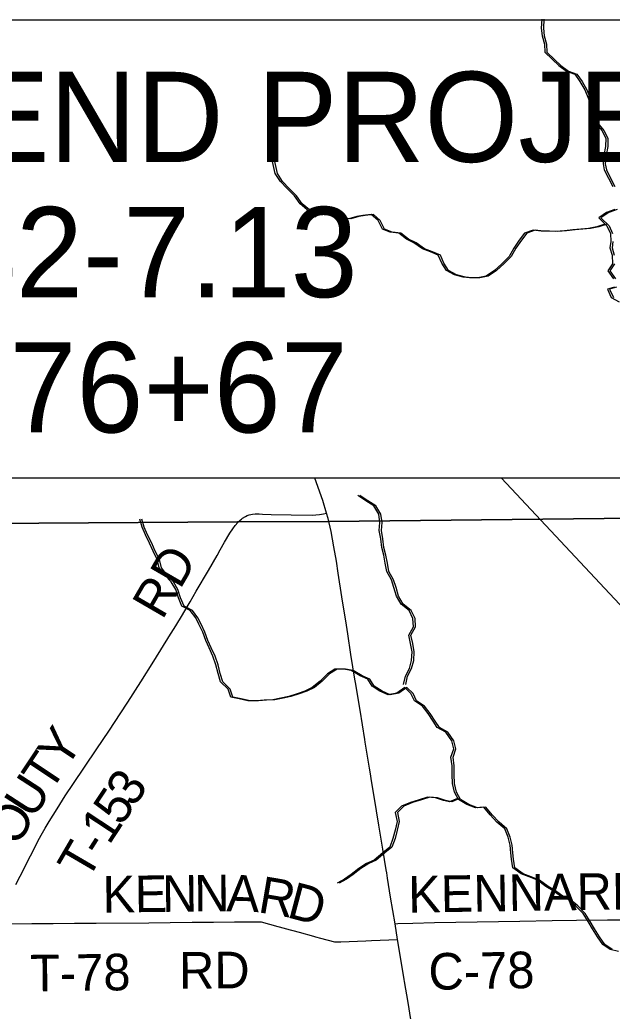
# Model space of a CAD drawing. Extents: x 0 to 34, y 0 to 22.
# Drawn here: x 17.627 to 18.548, y 7.956 to 9.496 of the extents above; entities that cross this region are included whole.
import ezdxf

# ---------------------------------------------------------------- set-up
doc = ezdxf.new("R2010")
doc.units = 0
for name, color, linetype in [('GM_X_County_Road', 7, 'Continuous'), ('GM_X_County_Road_Text', 7, 'Continuous'), ('GM_X_Minor_River', 7, 'Continuous'), ('GM_X_Rail_Line', 7, 'Continuous'), ('GM_X_State_Route', 7, 'Continuous'), ('GM_X_Township_Road', 7, 'Continuous'), ('GM_X_Township_Road_Text', 7, 'Continuous'), ('SH_Text', 7, 'Continuous')]:
    doc.layers.add(name, color=color, linetype=linetype)

msp = doc.modelspace()

# ---------------------------------------------------------------- linework, layer by layer
at = {"layer": 'GM_X_County_Road'}
msp.add_lwpolyline([(18.2103, 8.0917), (18.2149, 8.0922), (18.2378, 8.0931), (18.2717, 8.0939), (18.3381, 8.095), (18.404, 8.096), (18.4542, 8.0969), (18.4924, 8.0975), (18.5403, 8.0979), (18.576, 8.0982)], dxfattribs=at)
at = {"layer": 'GM_X_Minor_River'}
for points in [[(18.4382, 9.4965), (18.4375, 9.4828), (18.4387, 9.4707), (18.4425, 9.4578), (18.4429, 9.4453), (18.4548, 9.4339), (18.4647, 9.4248), (18.4765, 9.4157), (18.4895, 9.4112), (18.4975, 9.3998), (18.5052, 9.3866), (18.5106, 9.3729), (18.514, 9.3611), (18.5164, 9.3482), (18.5217, 9.3357), (18.5317, 9.3236), (18.5378, 9.3118), (18.5375, 9.2989), (18.5349, 9.2856), (18.5338, 9.2719), (18.5353, 9.2624), (18.5418, 9.2499), (18.5487, 9.237)], [(18.4414, 9.4965), (18.4407, 9.4828), (18.4419, 9.4707), (18.4458, 9.4578), (18.4462, 9.4453), (18.458, 9.4339), (18.468, 9.4248), (18.4798, 9.4157), (18.4928, 9.4112), (18.5008, 9.3998), (18.5084, 9.3866), (18.5138, 9.3729), (18.5173, 9.3611), (18.5196, 9.3482), (18.525, 9.3357), (18.5349, 9.3236), (18.5411, 9.3118), (18.5407, 9.2989), (18.5381, 9.2856), (18.537, 9.2719), (18.5386, 9.2624), (18.5451, 9.2499), (18.552, 9.237)], [(18.5364, 9.1785), (18.5239, 9.1739), (18.5109, 9.1716), (18.4988, 9.1704), (18.4866, 9.1696), (18.4737, 9.1681), (18.46, 9.1669), (18.447, 9.1672), (18.4375, 9.1672), (18.4249, 9.1691), (18.4116, 9.1645), (18.4033, 9.1534), (18.3946, 9.1409), (18.3874, 9.128), (18.3761, 9.1169), (18.3647, 9.1062), (18.3518, 9.0975), (18.3389, 9.0952), (18.3259, 9.0951), (18.3164, 9.0959), (18.3027, 9.0996), (18.2901, 9.1064), (18.2828, 9.1178), (18.2775, 9.1299), (18.2653, 9.1352), (18.2531, 9.1401), (18.2397, 9.1492), (18.2279, 9.1552), (18.2161, 9.1643), (18.2027, 9.1658), (18.1906, 9.1703), (18.184, 9.184), (18.1733, 9.1935), (18.1604, 9.1919), (18.1509, 9.1904), (18.1384, 9.1865), (18.1285, 9.1873), (18.1174, 9.2001), (18.1044, 9.2028), (18.0934, 9.1963), (18.0824, 9.1894), (18.074, 9.2004), (18.0629, 9.2099), (18.0541, 9.2224), (18.0427, 9.2337), (18.0324, 9.2447), (18.0243, 9.2572), (18.0212, 9.2709), (18.0181, 9.2842), (18.0196, 9.2967), (18.0207, 9.3093)], [(18.5397, 9.1785), (18.5271, 9.1739), (18.5142, 9.1716), (18.502, 9.1704), (18.4899, 9.1696), (18.4769, 9.1681), (18.4632, 9.1669), (18.4503, 9.1672), (18.4408, 9.1672), (18.4282, 9.1691), (18.4149, 9.1645), (18.4066, 9.1534), (18.3979, 9.1409), (18.3907, 9.128), (18.3793, 9.1169), (18.368, 9.1062), (18.355, 9.0975), (18.3421, 9.0952), (18.3292, 9.0951), (18.3197, 9.0959), (18.306, 9.0996), (18.2934, 9.1064), (18.2861, 9.1178), (18.2807, 9.1299), (18.2685, 9.1352), (18.2563, 9.1401), (18.243, 9.1492), (18.2312, 9.1552), (18.2193, 9.1643), (18.206, 9.1658), (18.1938, 9.1703), (18.1873, 9.184), (18.1766, 9.1935), (18.1637, 9.1919), (18.1542, 9.1904), (18.1416, 9.1865), (18.1317, 9.1873), (18.1207, 9.2001), (18.1077, 9.2028), (18.0967, 9.1963), (18.0857, 9.1894), (18.0773, 9.2004), (18.0662, 9.2099), (18.0574, 9.2224), (18.0459, 9.2337), (18.0356, 9.2447), (18.0276, 9.2572), (18.0245, 9.2709), (18.0214, 9.2842), (18.0229, 9.2967), (18.024, 9.3093)], [(18.5519, 9.2013), (18.539, 9.1964), (18.5269, 9.1883), (18.5395, 9.1758), (18.5448, 9.1637), (18.5456, 9.1516), (18.5441, 9.1417), (18.5476, 9.1299), (18.548, 9.1166), (18.5409, 9.106), (18.5497, 9.0935)], [(18.5552, 9.2013), (18.5423, 9.1964), (18.5301, 9.1883), (18.5427, 9.1758), (18.5481, 9.1637)], [(18.5489, 9.1516), (18.5474, 9.1417), (18.5509, 9.1299)], [(18.5513, 9.1166), (18.5441, 9.106), (18.5529, 9.0935)], [(18.5512, 9.0806), (18.5402, 9.0771), (18.5463, 9.0646), (18.5585, 9.0578)], [(18.5545, 9.0806), (18.5435, 9.0771), (18.5496, 9.0646)], [(18.2237, 8.4636), (18.2267, 8.4762), (18.2327, 8.4883), (18.2361, 8.5009), (18.2368, 8.5142), (18.2344, 8.5271), (18.2317, 8.54), (18.2389, 8.5529), (18.2381, 8.5658), (18.232, 8.5784), (18.2198, 8.5882), (18.2125, 8.6007), (18.2086, 8.614), (18.2048, 8.6261), (18.1975, 8.639), (18.1952, 8.6519), (18.1928, 8.6645), (18.1898, 8.6762), (18.1882, 8.6895), (18.1858, 8.7024), (18.1869, 8.7153), (18.185, 8.7279), (18.1773, 8.7408), (18.1647, 8.7487), (18.1525, 8.757)], [(18.2269, 8.4636), (18.2299, 8.4762), (18.236, 8.4883), (18.2393, 8.5009), (18.24, 8.5142), (18.2377, 8.5271), (18.235, 8.54), (18.2422, 8.5529), (18.2414, 8.5658), (18.2352, 8.5784), (18.223, 8.5882), (18.2158, 8.6007), (18.2119, 8.614), (18.208, 8.6261), (18.2008, 8.639), (18.1984, 8.6519), (18.1961, 8.6645), (18.193, 8.6762), (18.1914, 8.6895), (18.1891, 8.7024), (18.1902, 8.7153), (18.1883, 8.7279), (18.1806, 8.7408), (18.168, 8.7487), (18.1558, 8.757)], [(17.8175, 8.7079), (17.8137, 8.7204)], [(17.8208, 8.7079), (17.8169, 8.7204)], [(18.5574, 8.0487), (18.5444, 8.052), (18.533, 8.0596), (18.5246, 8.0717), (18.5169, 8.0839), (18.5104, 8.0956), (18.5024, 8.1078), (18.4909, 8.1199), (18.4791, 8.1297), (18.4676, 8.135), (18.4562, 8.1433), (18.4448, 8.1501), (18.4314, 8.1596), (18.4185, 8.1649), (18.4063, 8.1694), (18.3933, 8.1789), (18.391, 8.1925), (18.3902, 8.202), (18.389, 8.2142), (18.3859, 8.2267), (18.3809, 8.2392), (18.3687, 8.2498), (18.358, 8.2612), (18.348, 8.2729), (18.3351, 8.2721), (18.3218, 8.277), (18.3088, 8.285), (18.3027, 8.2964), (18.2996, 8.31), (18.2991, 8.3237), (18.2991, 8.3374), (18.2971, 8.3507), (18.3017, 8.3636), (18.2986, 8.3761), (18.289, 8.3894), (18.276, 8.3969), (18.2695, 8.4068), (18.2619, 8.4185), (18.2531, 8.4299), (18.2405, 8.4379), (18.2351, 8.4496), (18.2256, 8.4587), (18.2131, 8.4503), (18.1994, 8.4476), (18.1868, 8.4533), (18.1746, 8.4608), (18.1681, 8.4718), (18.1559, 8.4771), (18.1421, 8.4854), (18.13, 8.4873), (18.117, 8.4873), (18.1053, 8.48), (18.0939, 8.4686), (18.0817, 8.4591), (18.07, 8.453), (18.0582, 8.4491), (18.0453, 8.4449), (18.0331, 8.4422), (18.0206, 8.4399), (18.0072, 8.4391), (17.9951, 8.4379), (17.9818, 8.4379), (17.968, 8.4413), (17.9551, 8.4439), (17.9509, 8.4564), (17.9394, 8.4674), (17.9356, 8.4807), (17.9321, 8.494), (17.9275, 8.5076), (17.9213, 8.5202), (17.9163, 8.5319), (17.9117, 8.5448), (17.9056, 8.557), (17.9006, 8.5672), (17.8922, 8.5786), (17.8792, 8.585), (17.8739, 8.5979), (17.8696, 8.6112), (17.8627, 8.6229), (17.8528, 8.6331), (17.844, 8.6445), (17.8409, 8.6578), (17.8344, 8.6707), (17.829, 8.6832), (17.8225, 8.6961), (17.8175, 8.7079)], [(18.5477, 8.052), (18.5363, 8.0596), (18.5278, 8.0717), (18.5202, 8.0839), (18.5137, 8.0956), (18.5056, 8.1078), (18.4942, 8.1199), (18.4824, 8.1297), (18.4709, 8.135), (18.4595, 8.1433), (18.448, 8.1501), (18.4347, 8.1596), (18.4217, 8.1649), (18.4095, 8.1694), (18.3966, 8.1789), (18.3942, 8.1925), (18.3934, 8.202), (18.3922, 8.2142), (18.3891, 8.2267), (18.3842, 8.2392), (18.3719, 8.2498), (18.3612, 8.2612), (18.3513, 8.2729), (18.3384, 8.2721), (18.325, 8.277), (18.3121, 8.285), (18.3059, 8.2964), (18.3028, 8.31), (18.3024, 8.3237), (18.3024, 8.3374), (18.3004, 8.3507), (18.3049, 8.3636), (18.3018, 8.3761), (18.2923, 8.3894), (18.2793, 8.3969), (18.2728, 8.4068), (18.2651, 8.4185), (18.2563, 8.4299), (18.2438, 8.4379), (18.2384, 8.4496), (18.2288, 8.4587), (18.2163, 8.4503), (18.2026, 8.4476), (18.1901, 8.4533), (18.1778, 8.4608), (18.1713, 8.4718), (18.1591, 8.4771), (18.1454, 8.4854), (18.1332, 8.4873), (18.1203, 8.4873), (18.1085, 8.48), (18.0972, 8.4686), (18.085, 8.4591), (18.0732, 8.453), (18.0615, 8.4491), (18.0485, 8.4449), (18.0364, 8.4422), (18.0238, 8.4399), (18.0105, 8.4391), (17.9983, 8.4379), (17.985, 8.4379), (17.9713, 8.4413), (17.9584, 8.4439), (17.9541, 8.4564), (17.9427, 8.4674), (17.9388, 8.4807), (17.9353, 8.494), (17.9307, 8.5076), (17.9246, 8.5202), (17.9196, 8.5319), (17.915, 8.5448), (17.9089, 8.557), (17.9039, 8.5672), (17.8955, 8.5786), (17.8825, 8.585), (17.8771, 8.5979), (17.8729, 8.6112), (17.866, 8.6229), (17.8561, 8.6331), (17.8473, 8.6445), (17.8442, 8.6578), (17.8377, 8.6707), (17.8323, 8.6832), (17.8258, 8.6961), (17.8208, 8.7079)], [(18.3073, 8.2865), (18.2951, 8.2815), (18.2856, 8.2834), (18.273, 8.2875), (18.2608, 8.2886), (18.2479, 8.2844), (18.2342, 8.2802), (18.2206, 8.2745), (18.2107, 8.2646), (18.2134, 8.2509), (18.2104, 8.2372), (18.2071, 8.2243), (18.2022, 8.211), (18.1912, 8.2022), (18.1779, 8.1908), (18.1661, 8.1855), (18.154, 8.1778), (18.1422, 8.1687), (18.1316, 8.1611), (18.1202, 8.155)], [(18.3105, 8.2865), (18.2984, 8.2815), (18.2889, 8.2834), (18.2763, 8.2875), (18.2641, 8.2886), (18.2512, 8.2844), (18.2375, 8.2802), (18.2238, 8.2745), (18.214, 8.2646), (18.2167, 8.2509), (18.2137, 8.2372), (18.2103, 8.2243), (18.2054, 8.211), (18.1944, 8.2022), (18.1811, 8.1908), (18.1694, 8.1855), (18.1572, 8.1778), (18.1455, 8.1687), (18.1348, 8.1611), (18.1234, 8.155)]]:
    msp.add_lwpolyline(points, dxfattribs=at)
at = {"layer": 'GM_X_Rail_Line'}
msp.add_lwpolyline([(20.5433, 10.4647), (15.8135, 10.4647), (15.8135, 8.7139), (16.1653, 8.7131), (16.4652, 8.7133), (17.2709, 8.7114), (17.9656, 8.7159), (18.1069, 8.7167), (19.0111, 8.7263), (19.2746, 8.7302), (19.6659, 8.7321), (19.9266, 8.7325), (20.1506, 8.7322), (20.3472, 8.7326), (20.5292, 8.7328), (20.535, 9.5999), (20.5348, 9.6651)], close=True, dxfattribs=at)
msp.add_lwpolyline([(20.4887, 3.7091), (20.4914, 4.1177), (20.4925, 4.2835), (20.4927, 4.3065), (20.4958, 4.7683), (20.5054, 6.217), (20.5134, 7.0511), (20.5134, 7.0566), (20.5135, 7.0632), (20.5156, 7.2882), (20.5226, 8.0269), (20.5233, 8.0956), (20.5285, 8.6505), (20.5292, 8.7328), (20.3472, 8.7326), (20.1506, 8.7322), (19.9266, 8.7325), (19.6659, 8.7321), (19.2746, 8.7302), (19.0111, 8.7263), (18.1069, 8.7167), (17.9656, 8.7159), (17.2709, 8.7114)], dxfattribs=at)
at = {"layer": 'GM_X_State_Route'}
for points in [[(18.1039, 8.7295), (18.098, 8.749), (18.0856, 8.7839)], [(18.2348, 7.9433), (18.2305, 7.9695), (18.225, 8.0022), (18.2245, 8.0054), (18.2183, 8.043), (18.2142, 8.0677), (18.2103, 8.0917), (18.2035, 8.1334), (18.1986, 8.163), (18.1973, 8.1709), (18.1965, 8.1756), (18.1913, 8.2078), (18.1851, 8.2452), (18.1779, 8.2897), (18.1739, 8.3137), (18.1721, 8.3247), (18.1707, 8.3337), (18.1641, 8.3738), (18.1634, 8.3781), (18.156, 8.4238), (18.1515, 8.4511), (18.1499, 8.4608), (18.1489, 8.4667), (18.1481, 8.4719), (18.1418, 8.5101), (18.1369, 8.542), (18.1347, 8.5557), (18.1276, 8.5996), (18.1218, 8.6366), (18.1192, 8.6548), (18.1152, 8.6773), (18.111, 8.7009), (18.1066, 8.7212), (18.1039, 8.7295)]]:
    msp.add_lwpolyline(points, dxfattribs=at)
at = {"layer": 'GM_X_Township_Road'}
for points in [[(17.9807, 8.7258), (17.9835, 8.7269), (17.9861, 8.7276), (17.9891, 8.7281), (17.9932, 8.7284), (17.9992, 8.7283), (18.0044, 8.7281), (18.0177, 8.7276), (18.0491, 8.7271), (18.0816, 8.7267), (18.0872, 8.7269), (18.0932, 8.7276), (18.0993, 8.7286), (18.1039, 8.7295)], [(17.6214, 8.1529), (17.6281, 8.1661), (17.6345, 8.1788), (17.6406, 8.1906), (17.6442, 8.1975), (17.6491, 8.2075), (17.6554, 8.2202), (17.6604, 8.2296), (17.6668, 8.2405), (17.673, 8.2508), (17.6854, 8.2705), (17.698, 8.2904), (17.7108, 8.3098), (17.7458, 8.3623), (17.7666, 8.3926), (17.7834, 8.4179), (17.7954, 8.4361), (17.8156, 8.4676), (17.8357, 8.4998), (17.8617, 8.5417), (17.8673, 8.5507), (17.8771, 8.5664), (17.8918, 8.5921), (17.9014, 8.6084), (17.9206, 8.6404), (17.9339, 8.6636), (17.9388, 8.6725), (17.9456, 8.6846), (17.9539, 8.6984), (17.9582, 8.7054), (17.9621, 8.7104), (17.9662, 8.7152), (17.9698, 8.7188), (17.9717, 8.7204)], [(17.9717, 8.7204), (17.9735, 8.7216), (17.9779, 8.7244), (17.9807, 8.7258)], [(17.5927, 8.092), (17.6463, 8.0924), (17.6791, 8.0926), (17.7124, 8.0929), (17.746, 8.0931), (17.8279, 8.0937), (17.8608, 8.094), (17.8951, 8.0943), (17.9281, 8.0945), (17.9611, 8.0948), (17.9922, 8.0951), (17.9944, 8.0952), (18.0025, 8.0951), (18.0282, 8.0879), (18.0382, 8.0852), (18.0396, 8.0848), (18.0612, 8.0788), (18.0836, 8.0727), (18.0869, 8.0718), (18.0947, 8.0696), (18.116, 8.0637), (18.1262, 8.0642), (18.1651, 8.0657), (18.1739, 8.0661), (18.2142, 8.0677)]]:
    msp.add_lwpolyline(points, dxfattribs=at)
at = {"layer": 'SH_Text'}
for points in [[(16.9934, 9.4956), (18.7818, 9.4956), (18.7818, 8.7839), (16.9934, 8.7839)], [(18.3757, 8.7839), (19.491, 7.5935), (18.7818, 8.7839)]]:
    msp.add_lwpolyline(points, close=True, dxfattribs=at)

# ---------------------------------------------------------------- texts
at = {"layer": 'GM_X_County_Road_Text'}
for s, rotation, p in [('KENNARD', 0.8448, (18.231, 8.1093)), ('C-78', 1.0288, (18.2627, 7.9893))]:
    msp.add_text(s, height=0.05682, rotation=rotation, dxfattribs=at).set_placement(p)
at = {"layer": 'GM_X_Township_Road_Text'}
for s, height, rotation, p in [('RD', 0.05682, 59.8856, (17.8488, 8.5625)), ('Y', 0.0568, 56.3114, (17.6983, 8.3299)), ('T', 0.0568, 56.3117, (17.6748, 8.2945)), ('3', 0.0568, 56.3114, (17.8047, 8.2713)), ('U', 0.0568, 57.1667, (17.6478, 8.2527)), ('5', 0.0568, 56.3749, (17.7853, 8.2422)), ('O', 0.0568, 60.8601, (17.6239, 8.2099)), ('1', 0.0568, 56.6773, (17.7661, 8.213)), ('T', 0.0568, 59.7793, (17.7326, 8.1573)), ('-', 0.0568, 57.3211, (17.7536, 8.1935)), ('K', 0.0568, 0.7067, (17.7562, 8.1093)), ('E', 0.0568, 0.7093, (17.8062, 8.1099)), ('N', 0.0568, 0.7067, (17.8487, 8.1104)), ('N', 0.0568, 0.5173, (17.8986, 8.111)), ('A', 0.0568, 358.2512, (17.948, 8.1115)), ('R', 0.0568, 350.3096, (17.9959, 8.1102)), ('D', 0.0568, 345.1805, (18.0406, 8.1026)), ('T-78', 0.05682, 0.7069, (17.6435, 7.9869)), ('RD', 0.05682, 0.4637, (17.8749, 7.9911))]:
    msp.add_text(s, height=height, rotation=rotation, dxfattribs=at).set_placement(p)
at = {"layer": 'SH_Text'}
for s, p in [('SUSPEND PROJECT', (17.0389, 9.2749)), ('MED-42-7.13', (17.0389, 9.0649)), ('STA. 276+67', (17.0389, 8.8549))]:
    msp.add_text(s, height=0.14, dxfattribs=at).set_placement(p)

doc.saveas('drawing.dxf')
